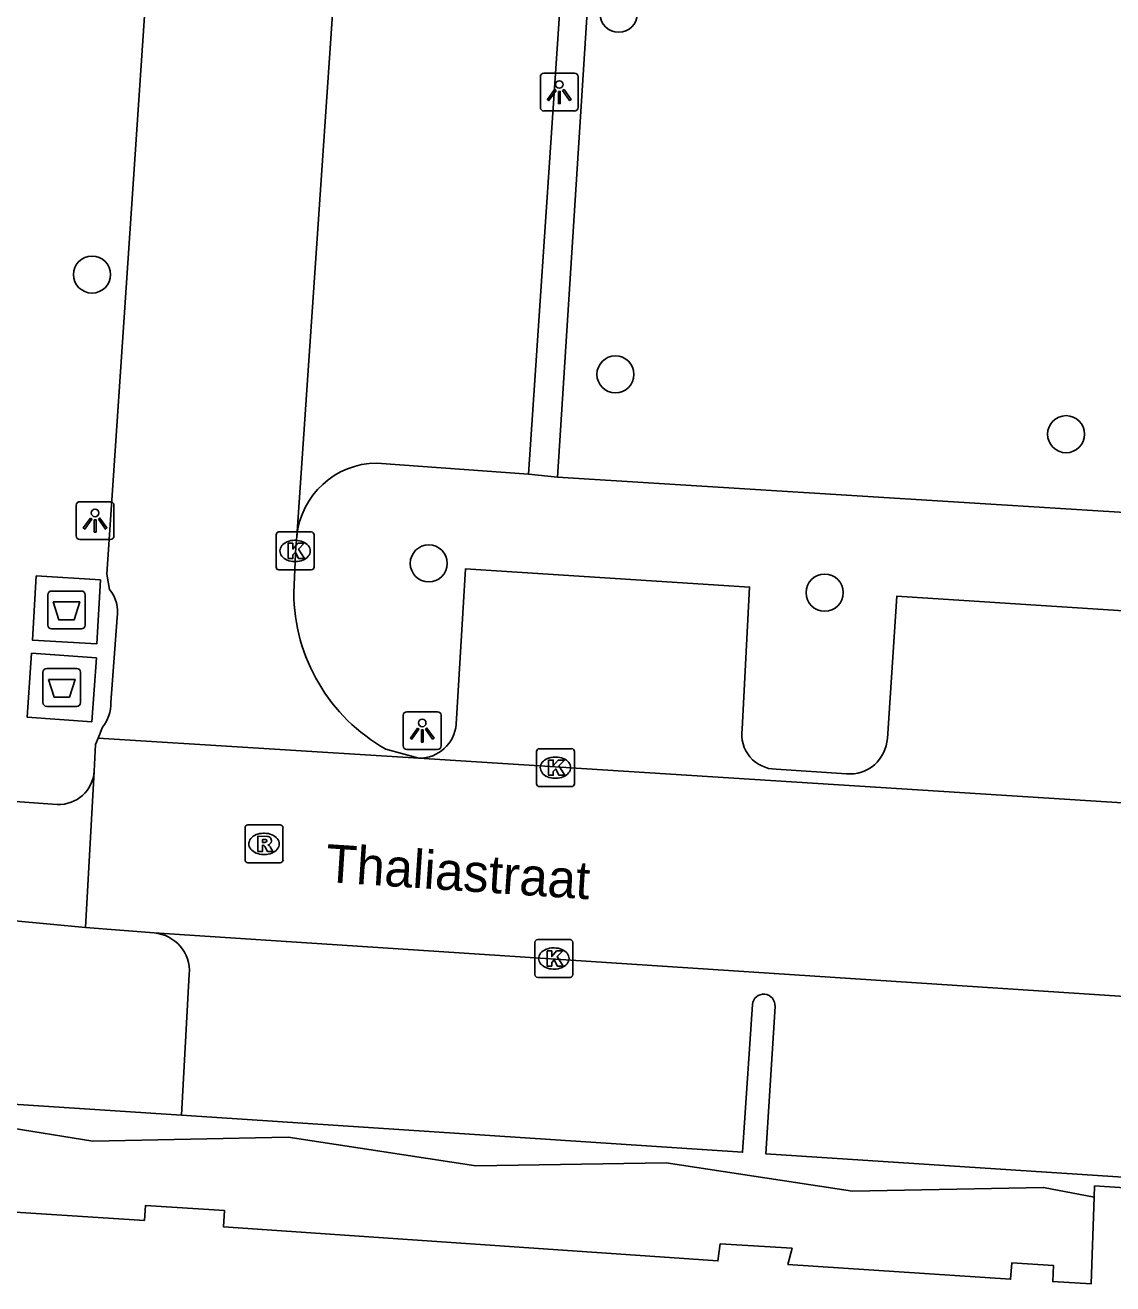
# Model space of a CAD drawing. Extents: x 161848 to 162726, y 385382 to 386521.
# Drawn here: x 162006.4 to 162035.1, y 386254.84 to 386288.04 of the extents above; entities that cross this region are included whole.
import ezdxf

# ---------------------------------------------------------------- set-up
doc = ezdxf.new("R2010")
doc.units = 0
for name, color, linetype in [('IMGEO_Afval_apart_plaats', 7, 'Continuous'), ('IMGEO_Boom', 7, 'Continuous'), ('IMGEO_Fietspad_open', 7, 'Continuous'), ('IMGEO_Kolk', 7, 'Continuous'), ('IMGEO_Lichtpunt', 7, 'Continuous'), ('IMGEO_Openbare_ruimte_label', 7, 'Continuous'), ('IMGEO_Pand', 7, 'Continuous'), ('IMGEO_Pand_overbouw', 7, 'Continuous'), ('IMGEO_Rijbaan_lokaal_open', 7, 'Continuous'), ('IMGEO_Rioolput', 7, 'Continuous'), ('IMGEO_Voetpad_gesloten', 7, 'Continuous'), ('IMGEO_Voetpad_open', 7, 'Continuous')]:
    doc.layers.add(name, color=color, linetype=linetype)

msp = doc.modelspace()

# ---------------------------------------------------------------- linework, layer by layer
at = {"layer": 'IMGEO_Afval_apart_plaats'}
for p, q in [((162006.994, 386272.216), (162006.994, 386273.016)), ((162006.994, 386273.016), (162006.994, 386272.216)), ((162007.094, 386273.116), (162007.884, 386273.116)), ((162007.884, 386273.116), (162007.094, 386273.116)), ((162007.984, 386273.016), (162007.984, 386272.216)), ((162007.984, 386272.216), (162007.984, 386273.016)), ((162007.884, 386272.116), (162007.094, 386272.116)), ((162007.094, 386272.116), (162007.884, 386272.116)), ((162006.869, 386270.172), (162006.869, 386270.972)), ((162006.869, 386270.972), (162006.869, 386270.172)), ((162006.969, 386271.072), (162007.759, 386271.072)), ((162007.759, 386271.072), (162006.969, 386271.072)), ((162007.859, 386270.972), (162007.859, 386270.172)), ((162007.859, 386270.172), (162007.859, 386270.972)), ((162007.759, 386270.072), (162006.969, 386270.072)), ((162006.969, 386270.072), (162007.759, 386270.072))]:
    msp.add_line(p, q, dxfattribs=at)
for points in [[(162007.137, 386272.83), (162007.841, 386272.83), (162007.692, 386272.36), (162007.286, 386272.36), (162007.137, 386272.83)], [(162007.012, 386270.786), (162007.716, 386270.786), (162007.567, 386270.316), (162007.161, 386270.316), (162007.012, 386270.786)]]:
    msp.add_lwpolyline(points, dxfattribs=at)
for centre, start, end in [((162007.094, 386273.016), 90, 180), ((162007.094, 386273.016), 90, 180), ((162007.884, 386273.016), 0, 90), ((162007.884, 386273.016), 360, 90), ((162007.094, 386272.216), 180, 270), ((162007.094, 386272.216), 180, 270), ((162007.884, 386272.216), 270, 0), ((162007.884, 386272.216), 270, 0), ((162006.969, 386270.972), 90, 180), ((162006.969, 386270.972), 90, 180), ((162007.759, 386270.972), 0, 90), ((162007.759, 386270.972), 360, 90), ((162006.969, 386270.172), 180, 270), ((162006.969, 386270.172), 180, 270), ((162007.759, 386270.172), 270, 0), ((162007.759, 386270.172), 270, 0)]:
    msp.add_arc(centre, 0.1, start, end, dxfattribs=at)
at = {"layer": 'IMGEO_Boom'}
for centre in [(162022.06, 386288.343), (162008.163, 386281.464), (162021.975, 386278.831), (162033.867, 386277.253), (162017.049, 386273.845), (162027.496, 386273.073)]:
    msp.add_circle(centre, 0.489, dxfattribs=at)
at = {"layer": 'IMGEO_Fietspad_open'}
for points in [[(162004.143, 386267.706), (162007.247, 386267.487)], [(161978.868, 386266.479), (162000, 386264.985), (162000.242, 386264.968), (162007.99, 386264.239)]]:
    msp.add_lwpolyline(points, dxfattribs=at)
msp.add_arc((162007.288, 386268.42), 0.934, 267.4665, 356.332, dxfattribs=at)
at = {"layer": 'IMGEO_Kolk'}
for p, q in [((162013.021, 386273.748), (162013.021, 386274.6)), ((162013.096, 386274.674), (162013.948, 386274.674)), ((162014.022, 386274.6), (162014.022, 386273.748)), ((162013.509, 386274.454), (162013.534, 386274.454)), ((162013.532, 386273.894), (162013.507, 386273.894)), ((162013.948, 386273.674), (162013.096, 386273.674)), ((162019.966, 386268.957), (162020.818, 386268.957)), ((162019.891, 386268.031), (162019.891, 386268.883)), ((162020.379, 386268.737), (162020.404, 386268.737)), ((162020.892, 386268.883), (162020.892, 386268.031)), ((162020.818, 386267.957), (162019.966, 386267.957)), ((162020.402, 386268.177), (162020.377, 386268.177)), ((162019.924, 386263.922), (162020.776, 386263.922)), ((162019.849, 386262.996), (162019.849, 386263.848)), ((162020.337, 386263.702), (162020.362, 386263.702)), ((162020.85, 386263.848), (162020.85, 386262.996)), ((162020.776, 386262.922), (162019.924, 386262.922)), ((162020.36, 386263.142), (162020.335, 386263.142))]:
    msp.add_line(p, q, dxfattribs=at)
for points in [[(162013.021, 386273.748), (162013.021, 386274.6)], [(162013.096, 386274.674), (162013.948, 386274.674)], [(162014.022, 386274.6), (162014.022, 386273.748)], [(162013.342, 386274.374), (162013.465, 386274.374), (162013.465, 386274.223), (162013.595, 386274.374), (162013.759, 386274.374), (162013.613, 386274.223), (162013.766, 386273.974), (162013.614, 386273.974), (162013.529, 386274.138), (162013.465, 386274.071), (162013.465, 386273.974), (162013.342, 386273.974), (162013.342, 386274.374)], [(162013.948, 386273.674), (162013.096, 386273.674)], [(162019.966, 386268.957), (162020.818, 386268.957)], [(162019.891, 386268.031), (162019.891, 386268.883)], [(162020.212, 386268.657), (162020.335, 386268.657), (162020.335, 386268.506), (162020.465, 386268.657), (162020.629, 386268.657), (162020.483, 386268.506), (162020.636, 386268.257), (162020.484, 386268.257), (162020.399, 386268.421), (162020.335, 386268.354), (162020.335, 386268.257), (162020.212, 386268.257), (162020.212, 386268.657)], [(162020.892, 386268.883), (162020.892, 386268.031)], [(162020.818, 386267.957), (162019.966, 386267.957)], [(162019.924, 386263.922), (162020.776, 386263.922)], [(162019.849, 386262.996), (162019.849, 386263.848)], [(162020.17, 386263.622), (162020.293, 386263.622), (162020.293, 386263.471), (162020.423, 386263.622), (162020.587, 386263.622), (162020.441, 386263.471), (162020.594, 386263.222), (162020.442, 386263.222), (162020.357, 386263.386), (162020.293, 386263.319), (162020.293, 386263.222), (162020.17, 386263.222), (162020.17, 386263.622)], [(162020.85, 386263.848), (162020.85, 386262.996)], [(162020.776, 386262.922), (162019.924, 386262.922)]]:
    msp.add_lwpolyline(points, dxfattribs=at)
for centre, start, end in [((162013.098, 386274.598), 91.552, 178.448), ((162013.098, 386274.598), 91.552, 178.448), ((162013.946, 386274.598), 1.552, 88.448), ((162013.946, 386274.598), 1.552, 88.448), ((162013.098, 386273.75), 181.552, 268.448), ((162013.098, 386273.75), 181.552, 268.448), ((162013.946, 386273.75), 271.552, 358.448), ((162013.946, 386273.75), 271.552, 358.448), ((162019.968, 386268.881), 91.552, 178.448), ((162019.968, 386268.881), 91.552, 178.448), ((162020.816, 386268.881), 1.552, 88.448), ((162020.816, 386268.881), 1.552, 88.448), ((162019.968, 386268.033), 181.552, 268.448), ((162019.968, 386268.033), 181.552, 268.448), ((162020.816, 386268.033), 271.552, 358.448), ((162020.816, 386268.033), 271.552, 358.448), ((162019.926, 386263.846), 91.552, 178.448), ((162019.926, 386263.846), 91.552, 178.448), ((162020.774, 386263.846), 1.552, 88.448), ((162020.774, 386263.846), 1.552, 88.448), ((162019.926, 386262.998), 181.552, 268.448), ((162019.926, 386262.998), 181.552, 268.448), ((162020.774, 386262.998), 271.552, 358.448), ((162020.774, 386262.998), 271.552, 358.448)]:
    msp.add_arc(centre, 0.0765, start, end, dxfattribs=at)
for centre, major_axis, ratio, start_param, end_param in [((162013.508, 386274.174), (-0.387, 0.002), 0.722429, 4.712389, 7.853982), ((162013.533, 386274.174), (-0.39, 0.002), 0.717154, 1.570796, 4.712389), ((162020.378, 386268.457), (-0.387, 0.002), 0.722429, 4.712389, 7.853982), ((162020.403, 386268.457), (-0.39, 0.002), 0.717154, 1.570796, 4.712389), ((162020.336, 386263.422), (-0.387, 0.002), 0.722429, 4.712389, 7.853982), ((162020.361, 386263.422), (-0.39, 0.002), 0.717154, 1.570796, 4.712389)]:
    msp.add_ellipse(centre, major_axis=major_axis, ratio=ratio, start_param=start_param, end_param=end_param, dxfattribs=at)
at = {"layer": 'IMGEO_Lichtpunt'}
for p, q in [((162019.994, 386286.68), (162019.994, 386285.873)), ((162019.994, 386286.68), (162019.994, 386285.873)), ((162020.896, 386286.775), (162020.088, 386286.775)), ((162020.896, 386286.775), (162020.088, 386286.775)), ((162020.99, 386285.873), (162020.99, 386286.68)), ((162020.99, 386285.873), (162020.99, 386286.68)), ((162020.088, 386285.779), (162020.896, 386285.779)), ((162020.088, 386285.779), (162020.896, 386285.779)), ((162007.745, 386275.378), (162007.745, 386274.571)), ((162007.745, 386275.378), (162007.745, 386274.571)), ((162008.647, 386275.473), (162007.839, 386275.473)), ((162008.647, 386275.473), (162007.839, 386275.473)), ((162008.741, 386274.571), (162008.741, 386275.378)), ((162008.741, 386274.571), (162008.741, 386275.378)), ((162007.839, 386274.477), (162008.647, 386274.477)), ((162007.839, 386274.477), (162008.647, 386274.477)), ((162017.279, 386269.932), (162016.471, 386269.932)), ((162017.279, 386269.932), (162016.471, 386269.932)), ((162016.377, 386269.837), (162016.377, 386269.03)), ((162016.377, 386269.837), (162016.377, 386269.03)), ((162017.373, 386269.03), (162017.373, 386269.837)), ((162017.373, 386269.03), (162017.373, 386269.837)), ((162016.471, 386268.936), (162017.279, 386268.936)), ((162016.471, 386268.936), (162017.279, 386268.936))]:
    msp.add_line(p, q, dxfattribs=at)
for points in [[(162020.368, 386286.344), (162020.407, 386286.316), (162020.219, 386286.054), (162020.181, 386286.081), (162020.368, 386286.344)], [(162020.47, 386286.296), (162020.517, 386286.296), (162020.517, 386285.974), (162020.47, 386285.974), (162020.47, 386286.296)], [(162020.58, 386286.316), (162020.618, 386286.343), (162020.805, 386286.081), (162020.766, 386286.053), (162020.58, 386286.316)], [(162008.119, 386275.042), (162008.158, 386275.014), (162007.97, 386274.752), (162007.932, 386274.779), (162008.119, 386275.042)], [(162008.221, 386274.994), (162008.268, 386274.994), (162008.268, 386274.672), (162008.221, 386274.672), (162008.221, 386274.994)], [(162008.331, 386275.014), (162008.369, 386275.041), (162008.556, 386274.779), (162008.517, 386274.751), (162008.331, 386275.014)], [(162016.751, 386269.501), (162016.79, 386269.473), (162016.602, 386269.211), (162016.564, 386269.238), (162016.751, 386269.501)], [(162016.853, 386269.453), (162016.9, 386269.453), (162016.9, 386269.131), (162016.853, 386269.131), (162016.853, 386269.453)], [(162016.963, 386269.473), (162017.001, 386269.5), (162017.188, 386269.238), (162017.149, 386269.21), (162016.963, 386269.473)]]:
    msp.add_lwpolyline(points, dxfattribs=at)
for centre in [(162020.493, 386286.478), (162008.244, 386275.176), (162016.876, 386269.635)]:
    msp.add_circle(centre, 0.0994, dxfattribs=at)
for centre, start, end in [((162020.088, 386286.68), 90, 180), ((162020.088, 386286.68), 90, 180), ((162020.896, 386286.68), 0, 90), ((162020.896, 386286.68), 0, 90), ((162020.088, 386285.873), 180, 270), ((162020.088, 386285.873), 180, 270), ((162020.896, 386285.873), 270, 0), ((162020.896, 386285.873), 270, 360), ((162007.839, 386275.378), 90, 180), ((162007.839, 386275.378), 90, 180), ((162008.647, 386275.378), 0, 90), ((162008.647, 386275.378), 0, 90), ((162007.839, 386274.571), 180, 270), ((162007.839, 386274.571), 180, 270), ((162008.647, 386274.571), 270, 0), ((162008.647, 386274.571), 270, 360), ((162016.471, 386269.837), 90, 180), ((162016.471, 386269.837), 90, 180), ((162017.279, 386269.837), 0, 90), ((162017.279, 386269.837), 0, 90), ((162016.471, 386269.03), 180, 270), ((162016.471, 386269.03), 180, 270), ((162017.279, 386269.03), 270, 0), ((162017.279, 386269.03), 270, 360)]:
    msp.add_arc(centre, 0.0946, start, end, dxfattribs=at)
at = {"layer": 'IMGEO_Pand'}
msp.add_lwpolyline([(162039.162, 386257.123), (162034.621, 386257.422), (162034.611, 386257.129), (162034.531, 386254.84), (162033.516, 386254.897), (162033.536, 386255.32), (162032.435, 386255.391), (162032.401, 386254.962), (162026.525, 386255.354), (162026.637, 386255.779), (162024.736, 386255.893), (162024.681, 386255.444), (162011.629, 386256.347), (162011.655, 386256.778), (162009.575, 386256.907), (162009.546, 386256.513), (162000, 386257.128)], dxfattribs=at)
at = {"layer": 'IMGEO_Pand_overbouw'}
msp.add_lwpolyline([(162000, 386257.128), (162009.546, 386256.513), (162009.575, 386256.907), (162011.655, 386256.778), (162011.629, 386256.347), (162024.681, 386255.444), (162024.736, 386255.893), (162026.637, 386255.779), (162026.525, 386255.354), (162032.401, 386254.962), (162032.435, 386255.391), (162033.536, 386255.32), (162033.516, 386254.897), (162034.531, 386254.84), (162034.611, 386257.129), (162033.271, 386257.382), (162028.235, 386257.288), (162023.318, 386258.032), (162018.288, 386257.954), (162013.335, 386258.706), (162008.188, 386258.602), (162003.375, 386259.374)], dxfattribs=at)
at = {"layer": 'IMGEO_Rijbaan_lokaal_open'}
for points in [[(162008.627, 386273.156), (162008.558, 386273.559), (162014.112, 386355.921)], [(162013.565, 386274.553), (162014.946, 386294.784), (162016.314, 386314.992), (162017.269, 386329.133), (162018.666, 386350.277)], [(162013.487, 386273.078), (162013.544, 386274.293), (162013.565, 386274.553)], [(162008.66, 386270.171), (162008.83, 386272.417)], [(162008.22, 386268.36), (162008.251, 386269.066), (162008.322, 386269.237)], [(162008.322, 386269.237), (162008.439, 386269.523)], [(162008.322, 386269.237), (162016.789, 386268.703)], [(162016.789, 386268.703), (162015.918, 386268.945)], [(162043.245, 386267.031), (162016.789, 386268.703)], [(162008.22, 386268.36), (162007.99, 386264.239)], [(162007.99, 386264.239), (162009.804, 386264.095)], [(162009.804, 386264.095), (162041.854, 386261.995)]]:
    msp.add_lwpolyline(points, dxfattribs=at)
for centre, radius, start, end in [((162007.876, 386272.552), 0.964, 351.929, 38.7911), ((162018.246, 386273.096), 4.759, 180.2165, 240.7109), ((162007.616, 386270.165), 1.044, 322.028, 0.3081)]:
    msp.add_arc(centre, radius, start, end, dxfattribs=at)
at = {"layer": 'IMGEO_Rioolput'}
for p, q in [((162012.276, 386266.946), (162013.128, 386266.946)), ((162012.201, 386266.02), (162012.201, 386266.872)), ((162012.689, 386266.726), (162012.714, 386266.726)), ((162013.202, 386266.872), (162013.202, 386266.02)), ((162013.128, 386265.946), (162012.276, 386265.946)), ((162012.712, 386266.166), (162012.687, 386266.166))]:
    msp.add_line(p, q, dxfattribs=at)
for points in [[(162012.276, 386266.946), (162013.128, 386266.946)], [(162012.201, 386266.02), (162012.201, 386266.872)], [(162012.79, 386266.644), (162012.538, 386266.646), (162012.538, 386266.246)], [(162013.202, 386266.872), (162013.202, 386266.02)], [(162012.538, 386266.246), (162012.662, 386266.246), (162012.662, 386266.408), (162012.673, 386266.408)], [(162012.716, 386266.565), (162012.662, 386266.565), (162012.662, 386266.484)], [(162012.662, 386266.484), (162012.714, 386266.484)], [(162012.72, 386266.379), (162012.791, 386266.246), (162012.931, 386266.246), (162012.866, 386266.372)], [(162013.128, 386265.946), (162012.276, 386265.946)]]:
    msp.add_lwpolyline(points, dxfattribs=at)
for centre, radius, start, end in [((162012.278, 386266.87), 0.0765, 91.552, 178.448), ((162012.278, 386266.87), 0.0765, 91.552, 178.448), ((162013.126, 386266.87), 0.0765, 1.552, 88.448), ((162013.126, 386266.87), 0.0765, 1.552, 88.448), ((162012.789, 386266.534), 0.109, 350.3612, 89.416), ((162012.672, 386266.355), 0.0533, 26.0293, 88.6989), ((162012.698, 386266.673), 0.19, 274.7715, 282.9687), ((162012.722, 386266.469), 0.0964, 77.0061, 93.1865), ((162012.736, 386266.526), 0.0378, 276.6634, 79.6772), ((162012.787, 386266.534), 0.112, 277.5842, 350.9817), ((162012.771, 386266.319), 0.108, 29.5134, 73.7905), ((162012.278, 386266.022), 0.0765, 181.552, 268.448), ((162012.278, 386266.022), 0.0765, 181.552, 268.448), ((162013.126, 386266.022), 0.0765, 271.552, 358.448), ((162013.126, 386266.022), 0.0765, 271.552, 358.448)]:
    msp.add_arc(centre, radius, start, end, dxfattribs=at)
for centre, major_axis, ratio, start_param, end_param in [((162012.688, 386266.446), (-0.387, 0.002), 0.722429, 4.712389, 7.853982), ((162012.713, 386266.446), (-0.39, 0.002), 0.717154, 1.570796, 4.712389)]:
    msp.add_ellipse(centre, major_axis=major_axis, ratio=ratio, start_param=start_param, end_param=end_param, dxfattribs=at)
at = {"layer": 'IMGEO_Voetpad_gesloten'}
for points in [[(162008.389, 386273.41), (162008.287, 386271.719), (162006.589, 386271.821), (162006.691, 386273.513), (162008.389, 386273.41)], [(162008.277, 386271.354), (162008.157, 386269.667), (162006.45, 386269.789), (162006.57, 386271.476), (162008.277, 386271.354)]]:
    msp.add_lwpolyline(points, dxfattribs=at)
at = {"layer": 'IMGEO_Voetpad_open'}
for points in [[(162024.509, 386347.859), (162019.68, 386276.198)], [(162020.448, 386276.118), (162024.29, 386336.37), (162026.764, 386336.262), (162027.339, 386336.244), (162027.848, 386342.313), (162027.933, 386343.276)], [(162019.68, 386276.198), (162015.679, 386276.49)], [(162019.68, 386276.198), (162020.448, 386276.118)], [(162046.877, 386274.409), (162038.8, 386274.979), (162020.448, 386276.118)], [(162017.771, 386269.603), (162018.019, 386273.705), (162025.514, 386273.22), (162025.317, 386269.471)], [(162029.15, 386269.225), (162029.397, 386272.98), (162036.885, 386272.499), (162036.641, 386268.757)], [(162026.213, 386268.415), (162028.073, 386268.293)], [(162010.728, 386263.013), (162010.522, 386259.286)], [(162010.522, 386259.286), (161999.882, 386259.988), (162000.086, 386262.888)], [(162010.522, 386259.286), (162025.332, 386258.309), (162025.588, 386262.21)], [(162026.186, 386262.154), (162025.946, 386258.268), (162040.755, 386257.306)]]:
    msp.add_lwpolyline(points, dxfattribs=at)
for centre, radius, start, end in [((162015.698, 386274.348), 2.143, 90.5, 174.4963), ((162016.793, 386269.685), 0.982, 269.787, 355.2233), ((162026.224, 386269.332), 0.917, 171.2894, 269.3388), ((162028.154, 386269.288), 0.998, 265.3443, 356.3994), ((162009.724, 386263.091), 1.007, 355.5386, 85.4544), ((162025.887, 386262.181), 0.3, 354.8404, 174.4598)]:
    msp.add_arc(centre, radius, start, end, dxfattribs=at)

# ---------------------------------------------------------------- texts
at = {"layer": 'IMGEO_Openbare_ruimte_label'}
msp.add_text('Thaliastraat', height=1, rotation=356.2164, dxfattribs=at).set_placement((162014.301, 386265.443))

doc.saveas('drawing.dxf')
